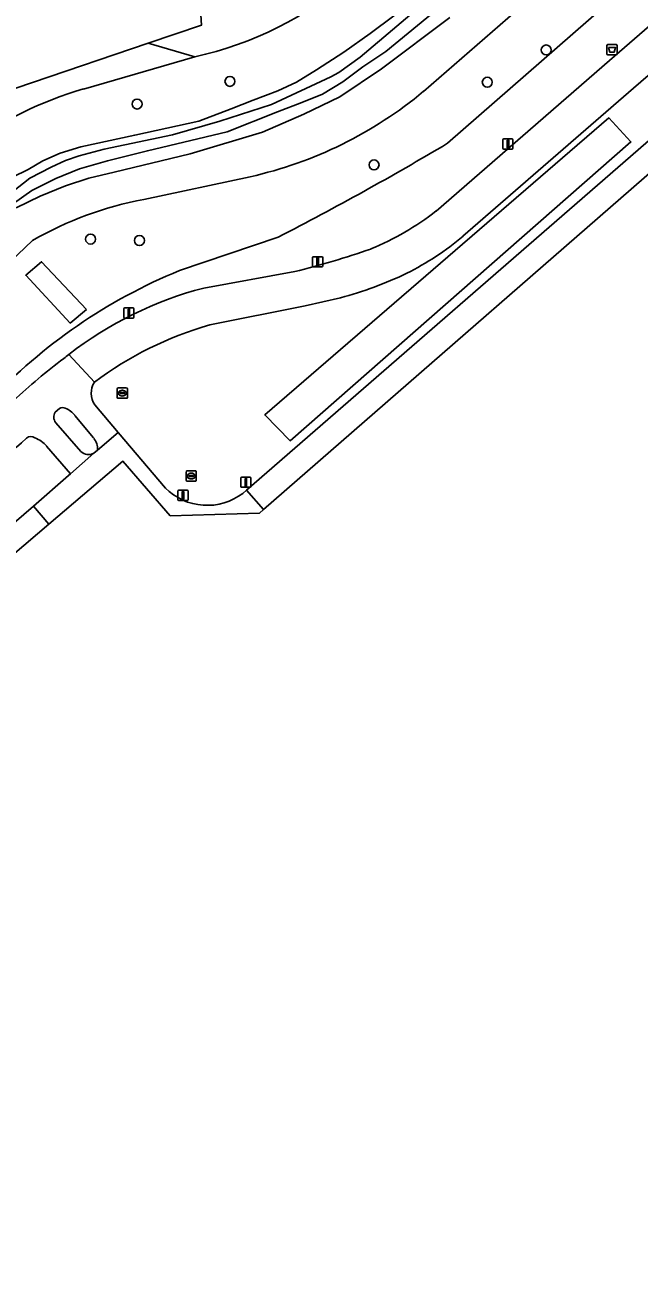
# Model space of a CAD drawing. Extents: x 155018 to 156648, y 383979 to 385733.
# Drawn here: x 156360.2 to 156420.3, y 384373.7 to 384495.4 of the extents above; entities that cross this region are included whole.
import ezdxf

# ---------------------------------------------------------------- set-up
doc = ezdxf.new("R2010")
doc.units = 0
for name, color, linetype in [('IMGEO_Afsluitpaal', 7, 'Continuous'), ('IMGEO_Afvalbak', 7, 'Continuous'), ('IMGEO_Berm_groen', 7, 'Continuous'), ('IMGEO_Boom', 7, 'Continuous'), ('IMGEO_Fietspad_gesloten', 7, 'Continuous'), ('IMGEO_Gemengd_bos', 7, 'Continuous'), ('IMGEO_Greppel_droge_sloot', 7, 'Continuous'), ('IMGEO_Groenvoorziening', 7, 'Continuous'), ('IMGEO_Hek', 7, 'Continuous'), ('IMGEO_Lichtmast', 7, 'Continuous'), ('IMGEO_Oever', 7, 'Continuous'), ('IMGEO_Rijbaan_lokaal_gesloten', 7, 'Continuous'), ('IMGEO_Rioolput', 7, 'Continuous'), ('IMGEO_Verkeerseiland_groen', 7, 'Continuous'), ('IMGEO_Voetpad_open', 7, 'Continuous'), ('IMGEO_Waterloop', 7, 'Continuous')]:
    doc.layers.add(name, color=color, linetype=linetype)

msp = doc.modelspace()

# ---------------------------------------------------------------- linework, layer by layer
at = {"layer": 'IMGEO_Afsluitpaal'}
for p, q in [((156381.33, 384450.26), (156381.33, 384451.06)), ((156381.33, 384451.06), (156381.33, 384450.26)), ((156381.43, 384451.16), (156382.22, 384451.16)), ((156382.22, 384451.16), (156381.43, 384451.16)), ((156382.22, 384450.16), (156381.43, 384450.16)), ((156381.43, 384450.16), (156382.22, 384450.16)), ((156382.32, 384451.06), (156382.32, 384450.26)), ((156382.32, 384450.26), (156382.32, 384451.06)), ((156375.18, 384448.97), (156375.18, 384449.77)), ((156375.18, 384449.77), (156375.18, 384448.97)), ((156375.28, 384449.87), (156376.07, 384449.87)), ((156376.07, 384449.87), (156375.28, 384449.87)), ((156376.07, 384448.87), (156375.28, 384448.87)), ((156375.28, 384448.87), (156376.07, 384448.87)), ((156376.17, 384449.77), (156376.17, 384448.97)), ((156376.17, 384448.97), (156376.17, 384449.77))]:
    msp.add_line(p, q, dxfattribs=at)
for points in [[(156381.75, 384451.03), (156381.9, 384451.03), (156381.9, 384450.28), (156381.75, 384450.28), (156381.75, 384451.03)], [(156375.6, 384449.75), (156375.75, 384449.75), (156375.75, 384449), (156375.6, 384449), (156375.6, 384449.75)]]:
    msp.add_lwpolyline(points, dxfattribs=at)
for centre, start, end in [((156381.43, 384451.06), 90, 180), ((156381.43, 384451.06), 90, 180), ((156381.43, 384450.26), 180, 270), ((156381.43, 384450.26), 180, 270), ((156382.22, 384451.06), 0, 90), ((156382.22, 384451.06), 360, 90), ((156382.22, 384450.26), 270, 0), ((156382.22, 384450.26), 270, 0), ((156375.28, 384449.77), 90, 180), ((156375.28, 384449.77), 90, 180), ((156375.28, 384448.97), 180, 270), ((156375.28, 384448.97), 180, 270), ((156376.07, 384449.77), 0, 90), ((156376.07, 384449.77), 360, 90), ((156376.07, 384448.97), 270, 0), ((156376.07, 384448.97), 270, 0)]:
    msp.add_arc(centre, 0.1, start, end, dxfattribs=at)
at = {"layer": 'IMGEO_Afvalbak'}
for p, q in [((156417.17, 384492.56), (156417.17, 384493.36)), ((156417.17, 384493.36), (156417.17, 384492.56)), ((156417.27, 384493.46), (156418.06, 384493.46)), ((156418.06, 384493.46), (156417.27, 384493.46)), ((156418.16, 384493.36), (156418.16, 384492.56)), ((156418.16, 384492.56), (156418.16, 384493.36)), ((156418.06, 384492.46), (156417.27, 384492.46)), ((156417.27, 384492.46), (156418.06, 384492.46))]:
    msp.add_line(p, q, dxfattribs=at)
msp.add_lwpolyline([(156417.31, 384493.18), (156418.01, 384493.18), (156417.87, 384492.71), (156417.46, 384492.71), (156417.31, 384493.18)], dxfattribs=at)
for centre, start, end in [((156417.27, 384493.36), 90, 180), ((156417.27, 384493.36), 90, 180), ((156418.06, 384493.36), 0, 90), ((156418.06, 384493.36), 360, 90), ((156417.27, 384492.56), 180, 270), ((156417.27, 384492.56), 180, 270), ((156418.06, 384492.56), 270, 0), ((156418.06, 384492.56), 270, 0)]:
    msp.add_arc(centre, 0.1, start, end, dxfattribs=at)
at = {"layer": 'IMGEO_Berm_groen'}
for points in [[(156400.45, 384477.18), (156417.42, 384491.92), (156426.73, 384500), (156471.29, 384538.7), (156500, 384563.56), (156558.09, 384613.88)], [(156516.57, 384584.13), (156401.57, 384483.81)], [(156470.49, 384533.2), (156432.23, 384500), (156419.78, 384489.2), (156403.08, 384474.72)], [(156367.05, 384458.24), (156369.34, 384455.53), (156373.95, 384450.09), (156374.33, 384449.74), (156374.75, 384449.42), (156375.19, 384449.15), (156375.65, 384448.91), (156376.13, 384448.72), (156376.63, 384448.57), (156377.13, 384448.47), (156377.65, 384448.41), (156378.17, 384448.4), (156378.68, 384448.43), (156379.2, 384448.52), (156379.7, 384448.64), (156380.19, 384448.81), (156380.66, 384449.03), (156381.11, 384449.28), (156381.54, 384449.57), (156381.9, 384449.88), (156422.95, 384485.54)], [(156385, 384474.64), (156375.33, 384471.37)], [(156377.71, 384469.65), (156386.62, 384471.26)], [(156391.08, 384468.69), (156387.63, 384467.9), (156378.3, 384466.05)], [(156285.2, 384382.36), (156359.15, 384446.68), (156361.03, 384448.32), (156364.46, 384451.31), (156364.66, 384451.49), (156362.33, 384454.19)]]:
    msp.add_lwpolyline(points, dxfattribs=at)
msp.add_lwpolyline([(156383.68, 384457.25), (156417.36, 384486.3), (156419.52, 384483.94), (156386.17, 384454.72)], close=True, dxfattribs=at)
for centre, radius, start, end in [((156246.89, 384743.82), 302.54, 297.1623, 300.7488), ((156383.55, 384498.91), 27.52, 292.4777, 307.8865), ((156384.73, 384496.64), 28.59, 296.6813, 309.933), ((156364.45, 384559.6), 91.08, 284.0871, 288.9766), ((156395.51, 384422.05), 53.28, 112.2538, 136.7144), ((156382.1, 384502.95), 35.41, 284.7019, 295.9058), ((156387.17, 384433.72), 37.16, 104.7608, 127.5851), ((156387.52, 384433.32), 34, 105.7386, 127.107), ((156401.25, 384413.41), 61.83, 127.0409, 132.9802), ((156385.71, 384435.56), 34.8, 127.5322, 128.5923), ((156368.65, 384459.37), 1.96, 147.0058, 215.3346), ((156238.49, 384585.02), 178.22, 309.7153, 313.1429), ((156360.79, 384454.44), 0.69, 56.0404, 128.8597), ((156359.83, 384451.89), 3.4, 42.5985, 66.5806)]:
    msp.add_arc(centre, radius, start, end, dxfattribs=at)
at = {"layer": 'IMGEO_Boom'}
for centre in [(156411.23, 384492.94), (156380.27, 384489.87), (156405.46, 384489.78), (156371.18, 384487.65), (156394.37, 384481.7), (156366.63, 384474.44), (156371.41, 384474.3)]:
    msp.add_circle(centre, 0.489, dxfattribs=at)
at = {"layer": 'IMGEO_Fietspad_gesloten'}
for points in [[(156571.25, 384625.43), (156558.09, 384613.88), (156500, 384563.56), (156471.29, 384538.7), (156426.73, 384500), (156417.42, 384491.92), (156400.45, 384477.18)], [(156403.08, 384474.72), (156419.78, 384489.2), (156432.23, 384500), (156470.49, 384533.2)], [(156386.62, 384471.26), (156377.71, 384469.65)], [(156378.3, 384466.05), (156387.63, 384467.9), (156391.08, 384468.69)], [(156364.51, 384463.16), (156367.01, 384460.44)], [(156367.01, 384460.44), (156364.51, 384463.16)], [(156363.18, 384457.52), (156363.59, 384457.86)], [(156367.3, 384453.79), (156369.34, 384455.53), (156367.05, 384458.24)], [(156365.69, 384453.67), (156363.22, 384456.48)], [(156365.09, 384457.2), (156366.93, 384454.99)], [(156362.33, 384454.19), (156364.66, 384451.49), (156366.95, 384453.49)]]:
    msp.add_lwpolyline(points, dxfattribs=at)
for centre, radius, start, end in [((156383.55, 384498.91), 27.52, 292.4777, 307.8865), ((156384.73, 384496.64), 28.59, 296.6813, 309.933), ((156364.45, 384559.6), 91.08, 284.0871, 288.9766), ((156382.1, 384502.95), 35.41, 284.7019, 295.9058), ((156387.17, 384433.72), 37.16, 104.7608, 127.5851), ((156387.52, 384433.32), 34, 105.7386, 127.107), ((156401.25, 384413.41), 61.83, 127.0409, 132.9802), ((156385.71, 384435.56), 34.8, 127.5322, 128.5923), ((156368.65, 384459.37), 1.96, 147.0058, 215.3346), ((156363.94, 384457.03), 0.912, 147.4819, 217.6587), ((156363.9, 384457.43), 0.53, 60.0857, 125.6988), ((156363.28, 384455.74), 2.33, 38.9525, 67.8605), ((156238.49, 384585.02), 178.22, 309.7153, 313.1429), ((156360.79, 384454.44), 0.69, 56.0404, 128.8597), ((156359.83, 384451.89), 3.4, 42.5985, 66.5806), ((156365.63, 384453.94), 1.67, 354.8142, 38.7162), ((156366.43, 384454.39), 1.03, 223.8925, 300.0632)]:
    msp.add_arc(centre, radius, start, end, dxfattribs=at)
at = {"layer": 'IMGEO_Gemengd_bos'}
for points in [[(156512.96, 384588.07), (156500, 384576.77), (156411.96, 384500), (156399.22, 384488.89)], [(156401.57, 384483.81), (156516.57, 384584.13)], [(156251.43, 384480.43), (156252.49, 384453.73), (156252.65, 384434.83), (156252.59, 384419.71), (156301.55, 384461.23), (156301.69, 384493.6), (156301.14, 384493.68), (156300.49, 384535.09), (156300.55, 384542.72), (156336.58, 384538.51), (156360.97, 384535.53), (156375.01, 384533.94), (156377.47, 384495.36), (156372.26, 384493.59), (156376.82, 384492.27)], [(156354.57, 384483.49), (156355.43, 384483.96), (156357.98, 384479.64), (156358.02, 384479.67), (156359, 384480.51), (156360.51, 384481.25), (156361.97, 384482.08), (156363.65, 384482.84), (156365.69, 384483.46), (156370.95, 384484.62), (156377.22, 384485.99), (156380.39, 384487.19), (156382.55, 384488.03), (156384.95, 384488.94), (156386.78, 384489.79), (156388.73, 384491.01), (156391.42, 384492.71), (156393.98, 384494.54), (156396.32, 384496.28), (156399.02, 384498.69), (156403.1, 384502.44), (156412.07, 384509.77), (156418.26, 384515.48), (156432.56, 384528.15)], [(156376.82, 384492.27), (156365.93, 384489.12)], [(156382.25, 384480.54), (156371.85, 384478.32)], [(156375.33, 384471.37), (156385, 384474.64)], [(156360.94, 384474.29), (156348, 384461.98), (156253.84, 384379.59), (156251.33, 384381.96)]]:
    msp.add_lwpolyline(points, dxfattribs=at)
msp.add_lwpolyline([(156366.22, 384467.54), (156364.62, 384466.23), (156360.29, 384470.91), (156361.84, 384472.23)], close=True, dxfattribs=at)
for centre, radius, start, end in [((156369.53, 384525.88), 34.39, 282.2393, 311.1948), ((156369.53, 384525.88), 34.39, 282.2393, 311.1948), ((156375.66, 384455.22), 35.27, 106.0016, 126.7122), ((156373.52, 384519.68), 40.1, 282.5701, 309.8557), ((156246.89, 384743.82), 302.54, 297.1623, 300.7488), ((156377.98, 384444.96), 33.92, 100.4154, 120.157), ((156395.51, 384422.05), 53.28, 112.2538, 136.7144)]:
    msp.add_arc(centre, radius, start, end, dxfattribs=at)
at = {"layer": 'IMGEO_Greppel_droge_sloot'}
msp.add_lwpolyline([(156386.17, 384454.72), (156419.52, 384483.94), (156417.36, 384486.3), (156383.68, 384457.25)], close=True, dxfattribs=at)
at = {"layer": 'IMGEO_Groenvoorziening'}
for points in [[(156399.22, 384488.89), (156411.96, 384500), (156500, 384576.77), (156512.96, 384588.07)], [(156401.79, 384496.1), (156395.1, 384491.1), (156391.03, 384488.35), (156387.51, 384486.66), (156383.47, 384484.9), (156376.38, 384482.79), (156368.93, 384480.98), (156366.46, 384480.39), (156364.18, 384479.66), (156361.68, 384478.65), (156359.34, 384477.49)], [(156365.93, 384489.12), (156376.82, 384492.27), (156372.26, 384493.59), (156349.59, 384485.9), (156301.69, 384493.6), (156301.55, 384461.23), (156252.59, 384419.71), (156252.55, 384414.16), (156252.18, 384405.54), (156251.43, 384403.1), (156249.93, 384398.18), (156249.11, 384393.55), (156252.43, 384396.51), (156255.16, 384398.88), (156339.9, 384472.24)], [(156371.85, 384478.32), (156382.25, 384480.54)], [(156251.33, 384381.96), (156253.84, 384379.59), (156348, 384461.98), (156360.94, 384474.29)]]:
    msp.add_lwpolyline(points, dxfattribs=at)
msp.add_lwpolyline([(156372.26, 384493.59), (156377.47, 384495.36), (156375.01, 384533.94), (156360.97, 384535.53), (156336.58, 384538.51), (156300.55, 384542.72), (156300.49, 384535.09), (156301.14, 384493.68), (156301.69, 384493.6), (156349.59, 384485.9)], close=True, dxfattribs=at)
for centre, radius, start, end in [((156375.66, 384455.22), 35.27, 106.0016, 126.7122), ((156373.52, 384519.68), 40.1, 282.5701, 309.8557), ((156377.98, 384444.96), 33.92, 100.4154, 120.157)]:
    msp.add_arc(centre, radius, start, end, dxfattribs=at)
at = {"layer": 'IMGEO_Hek'}
for points in [[(156301.69, 384493.6), (156301.14, 384493.68), (156300.49, 384535.09), (156300.55, 384542.72), (156336.58, 384538.51), (156360.97, 384535.53), (156375.01, 384533.94), (156377.47, 384495.36), (156372.26, 384493.59)], [(156372.26, 384493.59), (156349.59, 384485.9)]]:
    msp.add_lwpolyline(points, dxfattribs=at)
at = {"layer": 'IMGEO_Lichtmast'}
for p, q in [((156406.98, 384483.34), (156406.98, 384484.14)), ((156406.98, 384484.14), (156406.98, 384483.34)), ((156407.08, 384484.24), (156407.87, 384484.24)), ((156407.87, 384484.24), (156407.08, 384484.24)), ((156407.97, 384484.14), (156407.97, 384483.34)), ((156407.97, 384483.34), (156407.97, 384484.14)), ((156407.87, 384483.24), (156407.08, 384483.24)), ((156407.08, 384483.24), (156407.87, 384483.24)), ((156388.36, 384471.82), (156388.36, 384472.62)), ((156388.36, 384472.62), (156388.36, 384471.82)), ((156388.46, 384472.72), (156389.25, 384472.72)), ((156389.25, 384472.72), (156388.46, 384472.72)), ((156389.35, 384472.62), (156389.35, 384471.82)), ((156389.35, 384471.82), (156389.35, 384472.62)), ((156389.25, 384471.72), (156388.46, 384471.72)), ((156388.46, 384471.72), (156389.25, 384471.72)), ((156369.88, 384466.81), (156369.88, 384467.61)), ((156369.88, 384467.61), (156369.88, 384466.81)), ((156369.98, 384467.71), (156370.77, 384467.71)), ((156370.77, 384467.71), (156369.98, 384467.71)), ((156370.87, 384467.61), (156370.87, 384466.81)), ((156370.87, 384466.81), (156370.87, 384467.61)), ((156370.77, 384466.71), (156369.98, 384466.71)), ((156369.98, 384466.71), (156370.77, 384466.71))]:
    msp.add_line(p, q, dxfattribs=at)
for points in [[(156407.4, 384484.12), (156407.55, 384484.12), (156407.55, 384483.37), (156407.4, 384483.37), (156407.4, 384484.12)], [(156388.78, 384472.6), (156388.93, 384472.6), (156388.93, 384471.85), (156388.78, 384471.85), (156388.78, 384472.6)], [(156370.3, 384467.59), (156370.45, 384467.59), (156370.45, 384466.84), (156370.3, 384466.84), (156370.3, 384467.59)]]:
    msp.add_lwpolyline(points, dxfattribs=at)
for centre, start, end in [((156407.08, 384484.14), 90, 180), ((156407.08, 384484.14), 90, 180), ((156407.87, 384484.14), 0, 90), ((156407.87, 384484.14), 360, 90), ((156407.08, 384483.34), 180, 270), ((156407.08, 384483.34), 180, 270), ((156407.87, 384483.34), 270, 0), ((156407.87, 384483.34), 270, 0), ((156388.46, 384472.62), 90, 180), ((156388.46, 384472.62), 90, 180), ((156389.25, 384472.62), 0, 90), ((156389.25, 384472.62), 360, 90), ((156388.46, 384471.82), 180, 270), ((156388.46, 384471.82), 180, 270), ((156389.25, 384471.82), 270, 0), ((156389.25, 384471.82), 270, 0), ((156369.98, 384467.61), 90, 180), ((156369.98, 384467.61), 90, 180), ((156370.77, 384467.61), 0, 90), ((156370.77, 384467.61), 360, 90), ((156369.98, 384466.81), 180, 270), ((156369.98, 384466.81), 180, 270), ((156370.77, 384466.81), 270, 0), ((156370.77, 384466.81), 270, 0)]:
    msp.add_arc(centre, 0.1, start, end, dxfattribs=at)
at = {"layer": 'IMGEO_Oever'}
for points in [[(156356.65, 384477.25), (156360.7, 384480.4), (156362.76, 384481.48), (156364.18, 384482.12), (156365.51, 384482.58), (156367.96, 384483.24), (156374.66, 384484.65), (156379.28, 384485.97), (156384.33, 384487.62), (156390.14, 384490.3), (156390.92, 384490.72), (156393, 384492.24), (156404.63, 384502.09)], [(156400.81, 384497.13), (156395.52, 384492.8), (156393.27, 384491.28), (156391.31, 384489.83), (156389.33, 384488.62), (156387.29, 384487.8), (156384.91, 384486.88), (156380, 384484.93), (156372.19, 384483.08), (156368.29, 384482.11), (156365.55, 384481.31), (156363.22, 384480.37), (156360.88, 384479.21), (156359.1, 384477.93)], [(156396.32, 384496.28), (156393.98, 384494.54), (156391.42, 384492.71), (156388.73, 384491.01), (156386.78, 384489.79), (156384.95, 384488.94), (156382.55, 384488.03), (156380.39, 384487.19), (156377.22, 384485.99), (156370.95, 384484.62), (156365.69, 384483.46), (156363.65, 384482.84), (156361.97, 384482.08), (156360.51, 384481.25), (156359, 384480.51)], [(156359.34, 384477.49), (156361.68, 384478.65), (156364.18, 384479.66), (156366.46, 384480.39), (156368.93, 384480.98), (156376.38, 384482.79), (156383.47, 384484.9), (156387.51, 384486.66), (156391.03, 384488.35), (156395.1, 384491.1), (156401.79, 384496.1)]]:
    msp.add_lwpolyline(points, dxfattribs=at)
at = {"layer": 'IMGEO_Rijbaan_lokaal_gesloten'}
for points in [[(156574.19, 384616.93), (156500, 384552.49), (156484.01, 384538.6), (156480.7, 384535.82), (156477.27, 384532.79), (156473.72, 384529.76), (156472.7, 384528.76), (156439.6, 384500), (156422.95, 384485.54), (156381.9, 384449.88), (156383.56, 384447.98), (156428.42, 384487.04), (156427.52, 384488.08), (156430.54, 384490.7), (156431.43, 384489.66), (156478.79, 384530.89), (156478.79, 384530.89), (156477.9, 384531.91), (156480.9, 384534.55), (156481.81, 384533.51), (156545.58, 384589.03)], [(156362.56, 384446.56), (156369.79, 384452.71), (156374.42, 384447.38), (156383.16, 384447.64), (156383.56, 384447.98), (156381.9, 384449.88), (156381.54, 384449.57), (156381.11, 384449.28), (156380.66, 384449.03), (156380.19, 384448.81), (156379.7, 384448.64), (156379.2, 384448.52), (156378.68, 384448.43), (156378.17, 384448.4), (156377.65, 384448.41), (156377.13, 384448.47), (156376.63, 384448.57), (156376.13, 384448.72), (156375.65, 384448.91), (156375.19, 384449.15), (156374.75, 384449.42), (156374.33, 384449.74), (156373.95, 384450.09), (156369.34, 384455.53), (156367.3, 384453.79), (156366.95, 384453.49), (156364.66, 384451.49), (156364.46, 384451.31), (156361.03, 384448.32), (156362.56, 384446.56)]]:
    msp.add_lwpolyline(points, dxfattribs=at)
msp.add_lwpolyline([(156303.29, 384396.15), (156340.89, 384428.13), (156340.89, 384428.13), (156340.3, 384428.82), (156342.57, 384430.77), (156343.17, 384430.06), (156362.56, 384446.56), (156361.03, 384448.32), (156359.15, 384446.68), (156285.2, 384382.36), (156263.47, 384363.55), (156261.58, 384361.91), (156259.8, 384360.37), (156256.99, 384357.94), (156253.66, 384355.05), (156254.32, 384354.29), (156254.32, 384354.29), (156259.24, 384358.68), (156290.52, 384385.28), (156301.02, 384394.21), (156301.02, 384394.21), (156300.81, 384394.46), (156303.11, 384396.37)], close=True, dxfattribs=at)
at = {"layer": 'IMGEO_Rioolput'}
for p, q in [((156369.23, 384458.95), (156369.23, 384459.8)), ((156369.31, 384459.88), (156370.16, 384459.88)), ((156370.23, 384459.8), (156370.23, 384458.95)), ((156370.16, 384458.87), (156369.31, 384458.87)), ((156369.49, 384459.37), (156369.49, 384459.38)), ((156369.53, 384459.42), (156369.93, 384459.42)), ((156369.93, 384459.33), (156369.53, 384459.33)), ((156369.72, 384459.65), (156369.74, 384459.65)), ((156369.74, 384459.1), (156369.72, 384459.1)), ((156369.97, 384459.38), (156369.97, 384459.37)), ((156375.98, 384450.84), (156375.98, 384451.69)), ((156376.05, 384451.76), (156376.91, 384451.76)), ((156376.24, 384451.26), (156376.24, 384451.27)), ((156376.28, 384451.31), (156376.68, 384451.31)), ((156376.47, 384451.54), (156376.49, 384451.54)), ((156376.72, 384451.27), (156376.72, 384451.26)), ((156376.98, 384451.69), (156376.98, 384450.84)), ((156376.91, 384450.76), (156376.05, 384450.76)), ((156376.68, 384451.22), (156376.28, 384451.22)), ((156376.49, 384450.98), (156376.46, 384450.98))]:
    msp.add_line(p, q, dxfattribs=at)
for points in [[(156369.23, 384458.95), (156369.23, 384459.8)], [(156369.31, 384459.88), (156370.16, 384459.88)], [(156370.23, 384459.8), (156370.23, 384458.95)], [(156370.16, 384458.87), (156369.31, 384458.87)], [(156375.98, 384450.84), (156375.98, 384451.69)], [(156376.05, 384451.76), (156376.91, 384451.76)], [(156376.98, 384451.69), (156376.98, 384450.84)], [(156376.91, 384450.76), (156376.05, 384450.76)]]:
    msp.add_lwpolyline(points, dxfattribs=at)
for centre, radius, start, end in [((156369.31, 384459.8), 0.0765, 91.552, 178.448), ((156369.31, 384459.8), 0.0765, 91.552, 178.448), ((156370.16, 384459.8), 0.0765, 1.552, 88.448), ((156370.16, 384459.8), 0.0765, 1.552, 88.448), ((156369.31, 384458.95), 0.0765, 181.552, 268.448), ((156369.31, 384458.95), 0.0765, 181.552, 268.448), ((156369.53, 384459.38), 0.0403, 85.8775, 175.7526), ((156369.53, 384459.37), 0.0366, 178.938, 274.7102), ((156369.94, 384459.38), 0.0386, 1.7309, 96.639), ((156369.93, 384459.37), 0.043, 264.8664, 352.4533), ((156370.16, 384458.95), 0.0765, 271.552, 358.448), ((156370.16, 384458.95), 0.0765, 271.552, 358.448), ((156376.06, 384451.69), 0.0765, 91.552, 178.448), ((156376.06, 384451.69), 0.0765, 91.552, 178.448), ((156376.28, 384451.27), 0.0403, 85.8775, 175.7526), ((156376.68, 384451.27), 0.0386, 1.7309, 96.639), ((156376.9, 384451.69), 0.0765, 1.552, 88.448), ((156376.9, 384451.69), 0.0765, 1.552, 88.448), ((156376.06, 384450.84), 0.0765, 181.552, 268.448), ((156376.06, 384450.84), 0.0765, 181.552, 268.448), ((156376.27, 384451.26), 0.0366, 178.938, 274.7102), ((156376.68, 384451.26), 0.043, 264.8664, 352.4533), ((156376.9, 384450.84), 0.0765, 271.552, 358.448), ((156376.9, 384450.84), 0.0765, 271.552, 358.448)]:
    msp.add_arc(centre, radius, start, end, dxfattribs=at)
for centre, major_axis, ratio, start_param, end_param in [((156369.72, 384459.37), (-0.387, 0.002), 0.722429, 4.712389, 7.853982), ((156369.74, 384459.37), (-0.39, 0.002), 0.717154, 1.570796, 4.712389), ((156376.47, 384451.26), (-0.387, 0.002), 0.722429, 4.712389, 7.853982), ((156376.49, 384451.26), (-0.39, 0.002), 0.717154, 1.570796, 4.712389)]:
    msp.add_ellipse(centre, major_axis=major_axis, ratio=ratio, start_param=start_param, end_param=end_param, dxfattribs=at)
at = {"layer": 'IMGEO_Verkeerseiland_groen'}
for points in [[(156363.59, 384457.86), (156363.18, 384457.52)], [(156363.22, 384456.48), (156365.69, 384453.67)], [(156366.93, 384454.99), (156365.09, 384457.2)], [(156366.95, 384453.49), (156367.3, 384453.79)]]:
    msp.add_lwpolyline(points, dxfattribs=at)
for centre, radius, start, end in [((156363.94, 384457.03), 0.912, 147.4819, 217.6587), ((156363.9, 384457.43), 0.53, 60.0857, 125.6988), ((156363.28, 384455.74), 2.33, 38.9525, 67.8605), ((156365.63, 384453.94), 1.67, 354.8142, 38.7162), ((156366.43, 384454.39), 1.03, 223.8925, 300.0632)]:
    msp.add_arc(centre, radius, start, end, dxfattribs=at)
at = {"layer": 'IMGEO_Voetpad_open'}
msp.add_lwpolyline([(156366.22, 384467.54), (156361.84, 384472.23), (156360.29, 384470.91), (156364.62, 384466.23)], close=True, dxfattribs=at)
at = {"layer": 'IMGEO_Waterloop'}
for points in [[(156404.63, 384502.09), (156393, 384492.24), (156390.92, 384490.72), (156390.14, 384490.3), (156384.33, 384487.62), (156379.28, 384485.97), (156374.66, 384484.65), (156367.96, 384483.24), (156365.51, 384482.58), (156364.18, 384482.12), (156362.76, 384481.48), (156360.7, 384480.4), (156356.65, 384477.25)], [(156359.1, 384477.93), (156360.88, 384479.21), (156363.22, 384480.37), (156365.55, 384481.31), (156368.29, 384482.11), (156372.19, 384483.08), (156380, 384484.93), (156384.91, 384486.88), (156387.29, 384487.8), (156389.33, 384488.62), (156391.31, 384489.83), (156393.27, 384491.28), (156395.52, 384492.8), (156400.81, 384497.13)]]:
    msp.add_lwpolyline(points, dxfattribs=at)

doc.saveas('drawing.dxf')
